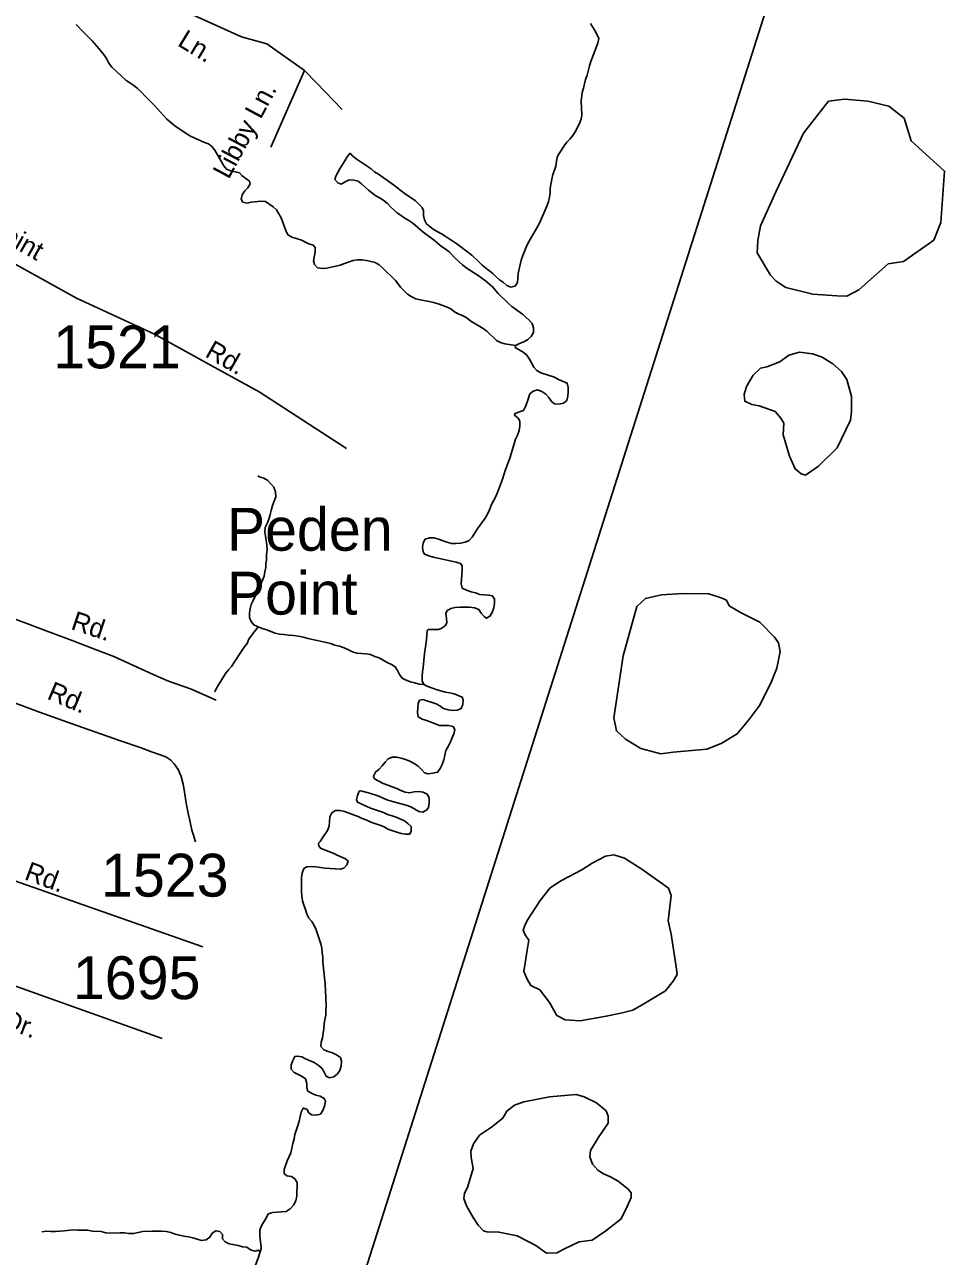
# Model space of a CAD drawing. Extents: x 1945482 to 2853149, y 66427 to 1015778.
# Drawn here: x 2341180 to 2344346, y 137065 to 141306 of the extents above; entities that cross this region are included whole.
import ezdxf

# ---------------------------------------------------------------- set-up
doc = ezdxf.new("R2010")
doc.units = 0
for name, color, linetype in [('Old_Level_10', 7, 'Continuous'), ('Old_Level_11', 7, 'Continuous'), ('Old_Level_21', 7, 'Continuous'), ('Old_Level_32', 7, 'Continuous'), ('Old_Level_35', 7, 'Continuous'), ('Old_Level_59', 7, 'Continuous'), ('Old_Level_60', 7, 'Continuous'), ('Old_Level_61', 7, 'Continuous'), ('Old_Level_63', 7, 'Continuous'), ('Old_Level_8', 7, 'Continuous')]:
    doc.layers.add(name, color=color, linetype=linetype)

msp = doc.modelspace()

# ---------------------------------------------------------------- linework, layer by layer
at = {"layer": 'Old_Level_32'}
for points in [[(2339737.8, 141261.7), (2339896.6, 141194.8), (2340154.8, 141078.6), (2340348.7, 140968.5), (2340489.8, 140894.3), (2340813, 140662.7), (2341055.8, 140532.1), (2341359.1, 140363.9), (2341626.7, 140239.6), (2341822.3, 140131.9), (2341987.2, 140041.5), (2342288.4, 139846.9)], [(2339413.7, 138958), (2339697.9, 138854.2), (2339855.9, 138797.4), (2340018.9, 138739.4), (2340183.4, 138686.6), (2340688.1, 138518.6), (2341793.6, 138130.8)], [(2339402.5, 138467.4), (2339826.8, 138341.1), (2339938, 138292.4), (2339955.9, 138292.4), (2340013.4, 138317.5), (2340053.3, 138352.2), (2340070.8, 138373), (2340082, 138376.2), (2341653.4, 137815)]]:
    msp.add_lwpolyline(points, dxfattribs=at)
at = {"layer": 'Old_Level_35'}
for points in [[(2341417.9, 141500.5), (2341773.6, 141332.7), (2341926.2, 141263.3), (2342014, 141240.1), (2342143.5, 141147.6), (2342185.1, 141105.9), (2342273, 141013.4)], [(2342143.5, 141147.6), (2342027.9, 140883.8)], [(2340917.3, 139328.7), (2341067.6, 139287.7), (2341187.8, 139244.5), (2341254.1, 139218.9), (2341344.4, 139185), (2341420.4, 139155.9), (2341486.7, 139129.9), (2341623, 139069), (2341675.5, 139045.2), (2341751.3, 139019.6), (2341839.9, 138980.1)], [(2341099.5, 138987.6), (2341231.7, 138938.4), (2341360.2, 138893.2), (2341509.9, 138840.7), (2341580.8, 138815.6), (2341616.8, 138802.6), (2341646.8, 138792.3), (2341666.7, 138784.9), (2341683, 138773.1), (2341694.9, 138761.1), (2341709.2, 138741.3), (2341719.3, 138717.1), (2341725.9, 138691.1), (2341730.2, 138664.6), (2341736.4, 138625.5), (2341744.2, 138585.8), (2341748.9, 138565.9), (2341756.1, 138532.4), (2341760.6, 138518.5), (2341768.9, 138492.5)]]:
    msp.add_lwpolyline(points, dxfattribs=at)
at = {"layer": 'Old_Level_59'}
for points in [[(2342870, 140201), (2342833.2, 140206.7), (2342818.7, 140211.5), (2342804.7, 140217.8), (2342770.7, 140250.5), (2342758, 140259.5), (2342716.2, 140284.9), (2342703.5, 140294.9), (2342689.7, 140303.1), (2342674.5, 140309.1), (2342659.7, 140316.7), (2342647, 140327.1), (2342632.5, 140334.5), (2342603.5, 140345), (2342588, 140349.3), (2342572.5, 140352.9), (2342541.7, 140358.1), (2342526.2, 140362.2), (2342511.2, 140369.4), (2342498, 140377.7), (2342486.2, 140388.8), (2342475.2, 140400.3), (2342456.2, 140424.4), (2342412, 140468.4), (2342400.7, 140479), (2342386.7, 140487.2), (2342356.5, 140494), (2342341.5, 140495.9), (2342325.7, 140495.5), (2342310.7, 140494), (2342280.7, 140483.6), (2342266.5, 140477.5), (2342220, 140467.7), (2342204, 140466.5), (2342188.7, 140468.9), (2342178.2, 140479.9), (2342174.7, 140492.4), (2342180.7, 140523), (2342180.7, 140538.8), (2342173.5, 140546.4), (2342159, 140551), (2342130.5, 140564.8), (2342114.7, 140569.8), (2342099.5, 140573.5), (2342086.5, 140582.1), (2342079.7, 140596.9), (2342063.7, 140641), (2342047, 140667.6), (2342036, 140678.3), (2342009.2, 140696.4), (2341992.7, 140698), (2341961, 140695), (2341945.5, 140691.6), (2341931, 140694.7), (2341925.5, 140704.4), (2341928.7, 140720), (2341937.7, 140733), (2341948.7, 140743.8), (2341956, 140757.1), (2341954, 140766.7), (2341929.5, 140785.6), (2341919.5, 140796), (2341889.5, 140802), (2341875.2, 140807.9), (2341865.5, 140819.4), (2341834.7, 140873.5), (2341825, 140885.9), (2341812.7, 140895.4), (2341799, 140900), (2341751.2, 140921.7), (2341736, 140930.8), (2341697, 140957.4), (2341670, 140980.4), (2341658, 140992.6), (2341627.5, 141027.3), (2341593, 141061.6), (2341582, 141073.5), (2341569.2, 141085.3), (2341556, 141096.3), (2341528.2, 141114.8), (2341480.2, 141159), (2341470.2, 141172.7), (2341463, 141186.8), (2341455, 141199.6), (2341436, 141223.8), (2341413.7, 141248.5), (2341379.5, 141282.7), (2341357.7, 141306.3)], [(2341984.5, 139232.3), (2341983.5, 139232.7), (2341969, 139239.6), (2341960.5, 139250.4), (2341954.7, 139264.5), (2341954, 139280.1), (2341956, 139295.6), (2341960.2, 139310), (2341966.5, 139323.8), (2341973.2, 139337.9), (2341988.2, 139364.5), (2341993.5, 139379.2), (2341999.5, 139393), (2342004.5, 139407.4), (2342006.5, 139422.4), (2342010, 139437.2), (2342010.2, 139452.2), (2342012.7, 139462.1), (2342013.2, 139481.7), (2342015.5, 139496.8), (2342014, 139513.4), (2342006.7, 139559.2), (2342008, 139574.8), (2342014.7, 139588.8), (2342020.5, 139603.6), (2342025.5, 139618.9), (2342028.7, 139633.5), (2342033.5, 139650.3), (2342044.5, 139680.1), (2342044.2, 139697.2), (2342038.2, 139713.4), (2342017.5, 139736.9), (2342004, 139744.4), (2341988.7, 139749.5), (2341982.5, 139752.2)], [(2341984.5, 139232.3), (2341961.2, 139202.6), (2341952.5, 139189.8), (2341946, 139175.5), (2341936.2, 139162.4), (2341927.2, 139148.7), (2341917.5, 139134.8), (2341891.7, 139096.6), (2341882.2, 139084.2), (2341871.5, 139072.4), (2341855, 139045.9), (2341847.2, 139032.6), (2341840, 139019.1), (2341835.2, 139008.4)], [(2342553.7, 139034.6), (2342538.7, 139035.2), (2342523.7, 139040.2), (2342508.5, 139043.7), (2342493.5, 139049.2), (2342479.7, 139055.7), (2342470.5, 139068.3), (2342464.2, 139082.3), (2342455.7, 139095.1), (2342442.7, 139103.1), (2342428.2, 139110.3), (2342400.5, 139126.1), (2342386, 139130.5), (2342370.5, 139137), (2342355.2, 139139.6), (2342339.5, 139140.5), (2342324, 139142.5), (2342309.2, 139146.3), (2342294.5, 139153.7), (2342279.5, 139159.9), (2342264.2, 139165.6), (2342248.2, 139169.5), (2342233, 139174.8), (2342218.5, 139179.2), (2342187.2, 139186.1), (2342170.5, 139189), (2342155.7, 139192.1), (2342139.5, 139197.1), (2342122.5, 139200.1), (2342106, 139202.3), (2342089.5, 139203.8), (2342072.5, 139205.9), (2342057.5, 139207.1), (2342042.5, 139210.7), (2342028, 139216), (2342013.7, 139222), (2341998, 139226.6), (2341984.5, 139232.3)], [(2341990.8, 137080), (2341985.5, 137086.5), (2341972.5, 137083.6), (2341958, 137088), (2341945.5, 137097.3), (2341930.2, 137097.9), (2341915.7, 137102.6), (2341884.7, 137108.9), (2341870.5, 137115), (2341861, 137125.3), (2341861.5, 137140.9), (2341852.5, 137150.8), (2341838.5, 137153.5), (2341826, 137144.9), (2341818, 137132), (2341805.2, 137121.9), (2341789.5, 137120.1), (2341774.2, 137124), (2341759.2, 137129), (2341744.2, 137132.4), (2341728.5, 137134.6), (2341713, 137138.1), (2341698.2, 137142.3), (2341683.7, 137147.1), (2341668, 137151.3), (2341651.5, 137152.3), (2341636.2, 137151.7), (2341619.2, 137152.6), (2341587, 137150.8), (2341570.7, 137147.5), (2341555.2, 137143.9), (2341538.7, 137144), (2341523.5, 137146.8), (2341507.5, 137146.8), (2341476, 137145), (2341460.2, 137146.1), (2341444.2, 137150.6), (2341413.5, 137152.3), (2341397, 137155.2), (2341380.2, 137155.2), (2341363.7, 137155.8), (2341347.5, 137157.1), (2341316.5, 137153.3), (2341301, 137152.5), (2341286, 137151.1), (2341271, 137151.1), (2341255.7, 137152.1), (2341241, 137149.6), (2341240, 137148.1)]]:
    msp.add_lwpolyline(points, dxfattribs=at)
at = {"layer": 'Old_Level_60'}
for points in [[(2342869, 140405.9), (2342877.2, 140418.4), (2342879.5, 140448.5), (2342889.7, 140495.3), (2342894.5, 140510.5), (2342906.2, 140540), (2342913, 140554.1), (2342921, 140568.5), (2342938, 140596), (2342952.5, 140622.8), (2342978.2, 140680.6), (2342983.2, 140695.2), (2342987, 140711.2), (2342989.2, 140727), (2342989.5, 140742.8), (2342995.2, 140774), (2342998.5, 140789.4), (2343004.5, 140804.5), (2343009, 140819), (2343010.5, 140834.7), (2343013, 140850), (2343019.7, 140862.3), (2343037, 140889), (2343046.5, 140901), (2343057, 140912), (2343067, 140924.2), (2343075.2, 140937), (2343090, 140965.9), (2343096.2, 140980.3), (2343098.2, 140995.4), (2343096, 141042.2), (2343098.7, 141072.4), (2343103.7, 141086.8), (2343111, 141117.2), (2343116, 141132.2), (2343124.2, 141163.7), (2343129, 141178.3), (2343153.7, 141242.4), (2343156.7, 141258.1), (2343144.7, 141281.7), (2343127.7, 141310.1)], [(2342870, 140201), (2342870, 140201.1), (2342883.7, 140208.4), (2342898, 140213.9), (2342911.7, 140222.1), (2342924, 140231.8), (2342931.5, 140245.6), (2342932.2, 140262), (2342927.5, 140277), (2342917, 140288.6), (2342893.5, 140308.8), (2342857, 140335.6), (2342844.2, 140346.3), (2342810.5, 140380.2), (2342791, 140403.3), (2342766.5, 140423.9), (2342741.2, 140442.3), (2342700, 140468.6), (2342687, 140478.8), (2342662.7, 140500.2), (2342641, 140523.1), (2342628, 140533.9), (2342615, 140542.3), (2342590.5, 140562.7), (2342551.2, 140592.9), (2342516, 140622.6), (2342503, 140631.2), (2342488.7, 140638.9), (2342462.2, 140657.8), (2342451.2, 140668.4), (2342439.5, 140678.1), (2342429, 140689.6), (2342417, 140700.7), (2342403.5, 140707.8), (2342389.2, 140716.7), (2342375.5, 140726.6), (2342363.5, 140736.1), (2342340.2, 140757.1), (2342328, 140766.7), (2342313, 140770.6), (2342297.2, 140770.9), (2342283, 140764.4), (2342269.5, 140756.9), (2342258, 140761), (2342248, 140772.1), (2342251.5, 140783.5), (2342266, 140811.4), (2342282.7, 140837.2), (2342290.5, 140851.1), (2342300.7, 140863.2), (2342309.2, 140853.8), (2342321.5, 140844.2), (2342373.2, 140809.3), (2342385, 140798.7), (2342398.2, 140790.8), (2342449.5, 140754.2), (2342486.5, 140725.6), (2342525.5, 140698.8), (2342548, 140676.7), (2342552.7, 140664.2), (2342553.5, 140648.9), (2342556.7, 140634.1), (2342563.5, 140620.4), (2342587.7, 140600.3), (2342615.2, 140585.8), (2342628.2, 140577.4), (2342641, 140568), (2342654.2, 140560.5), (2342668.2, 140551.1), (2342719, 140512), (2342743.5, 140489.4), (2342754.7, 140477.9), (2342766.5, 140468), (2342792, 140448.9), (2342803.2, 140437.6), (2342815, 140427.4), (2342828, 140417.9), (2342840.2, 140407.3), (2342853.7, 140402.2), (2342869, 140405.9)], [(2342984.7, 140021.6), (2342993.5, 140008.5), (2343004.2, 140000.6), (2343020, 139998.9), (2343035, 140002.3), (2343046.2, 140011.6), (2343050, 140026.4), (2343050.7, 140041.7), (2343050.7, 140056.8), (2343047.5, 140071.7), (2343018, 140084.6), (2343004, 140092.2), (2342957.2, 140106.6), (2342942.7, 140114.8), (2342932.5, 140126.1), (2342918, 140154.2), (2342909, 140167.7), (2342896.5, 140178.3), (2342882, 140185.9), (2342868.5, 140194.6), (2342870, 140201)], [(2342553.7, 139034.6), (2342548.5, 139046.7), (2342548.5, 139061.8), (2342549.5, 139077.7), (2342551.5, 139093), (2342556.2, 139140.3), (2342561.2, 139172.1), (2342563.2, 139188.8), (2342566, 139220.4), (2342569.2, 139223.1), (2342604.7, 139223.5), (2342614.5, 139227.3), (2342628, 139236.5), (2342633, 139246.9), (2342632.2, 139262.3), (2342630, 139277.4), (2342633, 139287.2), (2342647, 139295.8), (2342662.5, 139299.3), (2342678, 139300.1), (2342695.2, 139300), (2342711.5, 139300.4), (2342728.5, 139298.4), (2342743.2, 139291.9), (2342752, 139279.1), (2342762.2, 139267.8), (2342770.5, 139262.4), (2342782, 139269), (2342790, 139282.4), (2342795.7, 139297.8), (2342797, 139314), (2342797, 139329.1), (2342789.5, 139339.8), (2342778.2, 139342.1), (2342762.2, 139342.2), (2342746.5, 139344.1), (2342732.5, 139350.1), (2342717.2, 139353.6), (2342701.5, 139358.7), (2342686.5, 139365.4), (2342682.5, 139380.1), (2342683.5, 139395.1), (2342685.5, 139411.5), (2342686.5, 139427.3), (2342685.7, 139443.1), (2342680.5, 139450.3), (2342665.2, 139455.7), (2342649.2, 139458.8), (2342634.2, 139462.6), (2342602.5, 139468.5), (2342586.2, 139472.6), (2342571, 139477.2), (2342556.5, 139483.1), (2342551.5, 139490.6), (2342549.7, 139506.2), (2342552, 139521.7), (2342559, 139534.6), (2342573.5, 139539.5), (2342589.2, 139538.7), (2342604.5, 139533.9), (2342633.2, 139523.9), (2342649.2, 139519.4), (2342665.5, 139519.5), (2342680.5, 139520.4), (2342696.5, 139524.2), (2342710.5, 139530.3), (2342721.2, 139541.6), (2342737.5, 139568.4), (2342765, 139606.7), (2342773.2, 139620.4), (2342780, 139634.9), (2342786.2, 139650.9), (2342793.5, 139666.1), (2342800.5, 139679.4), (2342807.7, 139695.1), (2342824.7, 139741.1), (2342834, 139770.8), (2342840, 139785.5), (2342851.7, 139816.4), (2342861, 139847.4), (2342864.7, 139862.5), (2342869.5, 139878.6), (2342876.5, 139892.6), (2342882, 139908), (2342884.7, 139923.5), (2342884.2, 139940.3), (2342878.5, 139951), (2342866.2, 139961.4), (2342868.7, 139967.1), (2342883, 139973.1), (2342897.7, 139977.4), (2342903.7, 139991.6), (2342910.2, 140005.6), (2342919, 140034.7), (2342930.7, 140044), (2342946, 140048.2), (2342960.7, 140042.8), (2342974.5, 140033.8), (2342984.7, 140021.6)], [(2342550.7, 138982.2), (2342596.7, 138967.9), (2342609.7, 138960.2), (2342622.5, 138951), (2342637.5, 138946.7), (2342653.5, 138944), (2342669, 138945.2), (2342683, 138951.5), (2342688.5, 138965.3), (2342689.7, 138981.1), (2342686.5, 138990.2), (2342672.7, 138996.3), (2342658.5, 139002), (2342643, 139004.9), (2342627.7, 139008.2), (2342597, 139016.4), (2342567.7, 139027), (2342554, 139033.8), (2342553.7, 139034.6)], [(2342573, 138626.5), (2342572.7, 138643.4), (2342566.2, 138656), (2342552.2, 138663.5), (2342536, 138666.1), (2342520.5, 138664.1), (2342505.2, 138660.9), (2342490.2, 138663.6), (2342475, 138669.3), (2342461.2, 138675.6), (2342445.5, 138682.3), (2342430, 138687), (2342414.5, 138693.1), (2342399, 138701.2), (2342384.5, 138709.6), (2342380.5, 138718.9), (2342387.7, 138732.7), (2342400, 138743), (2342410.5, 138754.4), (2342421, 138766.5), (2342432, 138777.9), (2342445, 138784.2), (2342461, 138784), (2342476, 138781), (2342491.5, 138775.6), (2342506, 138770), (2342521, 138762.3), (2342535, 138752.9), (2342546, 138741.4), (2342556, 138729.8), (2342569, 138726.2), (2342585.2, 138728.6), (2342601.5, 138732), (2342610.7, 138744.5), (2342617.7, 138758.9), (2342623.2, 138774.9), (2342626.5, 138791.2), (2342630.5, 138806.5), (2342638.2, 138820.1), (2342645, 138834.2), (2342651.2, 138848.5), (2342657, 138863.8), (2342660.5, 138879.5), (2342655, 138889.6), (2342639.5, 138893), (2342608.5, 138892.6), (2342593.2, 138898.1), (2342579.5, 138904.5), (2342563.5, 138909.8), (2342549, 138915.1), (2342534.5, 138923), (2342532.5, 138938.2), (2342534.7, 138968.8), (2342539.7, 138979.9), (2342550.7, 138982.2)], [(2342210, 137849.1), (2342211.5, 137865.4), (2342214, 137880.9), (2342217.5, 137895.9), (2342217.5, 137911), (2342218.5, 137926.2), (2342217.5, 137956.6), (2342215, 138002.7), (2342207, 138079), (2342206.2, 138095.5), (2342204.7, 138110.6), (2342203, 138126.2), (2342200, 138141.7), (2342184.2, 138189.2), (2342176.7, 138203.9), (2342168.7, 138217.9), (2342159, 138229.5), (2342152, 138243.6), (2342147, 138259.1), (2342141.5, 138274.1), (2342136.7, 138289.7), (2342134.7, 138305.1), (2342133.7, 138321.1), (2342133.2, 138336.2), (2342133.7, 138352.7), (2342133.7, 138369.3), (2342135.2, 138385), (2342140.7, 138400.1), (2342151.5, 138406.6), (2342166.7, 138408), (2342182.2, 138406.7), (2342215.2, 138402.3), (2342249.2, 138399.1), (2342266.5, 138398.1), (2342279, 138401.8), (2342289.7, 138412.8), (2342293.7, 138426), (2342285.2, 138433.6), (2342256.2, 138446.2), (2342242, 138453.1), (2342212.2, 138464.6), (2342198.5, 138471), (2342192.5, 138479), (2342191.7, 138487.5), (2342197.2, 138493.1), (2342205.2, 138506.1), (2342223, 138531.3), (2342228.2, 138546.2), (2342230, 138562.4), (2342230.5, 138578), (2342237.7, 138592.5), (2342250.5, 138600.2), (2342266, 138600), (2342281.5, 138596.6), (2342297, 138591.3), (2342312.2, 138585), (2342328.2, 138579.5), (2342342.5, 138573.1), (2342357.7, 138566.9), (2342372, 138560.4), (2342402.7, 138549.3), (2342417.2, 138543.6), (2342430.7, 138536.1), (2342461.2, 138525.7), (2342476, 138521.2), (2342490.7, 138518.3), (2342506, 138519), (2342511, 138529.2), (2342510.5, 138545.2), (2342499.5, 138555.4), (2342487.7, 138565.1), (2342459.5, 138576.9), (2342445, 138582), (2342429.2, 138587.1), (2342415.5, 138593), (2342401.2, 138598.5), (2342370.2, 138608.5), (2342340.5, 138622.1), (2342326.5, 138628.9), (2342323, 138636.7), (2342325.5, 138651.8), (2342331.2, 138666.8), (2342337.5, 138668.5), (2342366.7, 138659.9), (2342382.5, 138655.8), (2342399.5, 138650), (2342414.7, 138642.9), (2342430.5, 138636.3), (2342446.5, 138631.4), (2342493.7, 138618.3), (2342509, 138612.7), (2342523.2, 138605.3), (2342536.7, 138596.6), (2342551.2, 138595.1), (2342565, 138602.4), (2342570.2, 138610.7), (2342573, 138626.5)], [(2341990.8, 137080), (2341994, 137092.1), (2341993.5, 137107.6), (2341991.2, 137123.8), (2341990.2, 137140.5), (2341990, 137157), (2341995.7, 137170.9), (2342003.7, 137183.9), (2342011.5, 137197.3), (2342019, 137211.7), (2342034, 137216.5), (2342064.7, 137218.4), (2342080.5, 137220), (2342094.2, 137229), (2342105.2, 137241.6), (2342113.2, 137256.4), (2342116.7, 137272.7), (2342117.2, 137287.7), (2342118.5, 137304.3), (2342118.2, 137319.4), (2342109.7, 137332.1), (2342098.5, 137340), (2342082.7, 137342.1), (2342073.2, 137350.2), (2342073.5, 137363.9), (2342083.5, 137394.3), (2342097, 137422.1), (2342103.5, 137454.4), (2342107.5, 137470.4), (2342110.5, 137485.2), (2342120.5, 137515.7), (2342124.7, 137530.6), (2342132.5, 137561.6), (2342139.2, 137575.8), (2342151, 137571.6), (2342158.7, 137559), (2342167.7, 137552.6), (2342183.2, 137551.8), (2342198.2, 137555.3), (2342207.2, 137567.9), (2342212.5, 137582.8), (2342216.2, 137599.5), (2342211.7, 137609), (2342198, 137616.9), (2342182.5, 137620.8), (2342168, 137627), (2342154.7, 137634.1), (2342152, 137645.6), (2342151.5, 137661), (2342147, 137676.4), (2342135.7, 137684.9), (2342108.5, 137698.3), (2342097.5, 137710.3), (2342098.2, 137725.3), (2342103, 137739.6), (2342109.7, 137753.9), (2342118.7, 137754.9), (2342134, 137752.3), (2342147.2, 137745.5), (2342176.7, 137732.7), (2342190.2, 137724.1), (2342203, 137713), (2342210.7, 137699.9), (2342218.5, 137685.7), (2342229.2, 137680.4), (2342245, 137683.8), (2342257, 137693.3), (2342265.7, 137705.6), (2342270.2, 137720.9), (2342270.7, 137736.8), (2342267, 137749.9), (2342254.2, 137759.2), (2342240.2, 137766.3), (2342225.5, 137770.4), (2342210.2, 137776.1), (2342199.2, 137788.1), (2342201.2, 137803), (2342205, 137817.9), (2342207.7, 137833.2), (2342210, 137849.1)], [(2341836.7, 136779.7), (2341849.7, 136828.3), (2341852.5, 136844.6), (2341856, 136861.1), (2341862, 136876.3), (2341868.5, 136890.9), (2341874.5, 136905.5), (2341880.7, 136921.7), (2341888, 136936.3), (2341898.5, 136948.4), (2341917.2, 136974.2), (2341941.7, 136993.2), (2341952.7, 137004.1), (2341964, 137017.4), (2341973.2, 137031.3), (2341980, 137047.2), (2341985.5, 137062.4), (2341990, 137077.1), (2341990.8, 137080)]]:
    msp.add_lwpolyline(points, dxfattribs=at)
at = {"layer": 'Old_Level_61'}
for points in [[(2344010.5, 140371.4), (2343975.7, 140372), (2343893.2, 140377.6), (2343800, 140400.4), (2343766.7, 140423), (2343747.7, 140443.6), (2343701.7, 140519.8), (2343704, 140563.1), (2343712.5, 140613.1), (2343766.7, 140732.6), (2343861.2, 140931.6), (2343947.5, 141042.2), (2344002.5, 141049.7), (2344082.5, 141041.8), (2344155.2, 141024.7), (2344207, 140983.2), (2344231.7, 140905.3), (2344345.9, 140801.7), (2344333.7, 140624.7), (2344309.3, 140563.7), (2344205.6, 140490.4), (2344152, 140482), (2344051, 140392.4), (2344010.5, 140371.4)], [(2343868.5, 139754.5), (2343853.2, 139759.7), (2343832, 139776.1), (2343812.7, 139820.4), (2343790.7, 139893.2), (2343793.2, 139934.1), (2343782.5, 139951.3), (2343763, 139973.9), (2343708.2, 139993.3), (2343683, 139997.8), (2343658.7, 140009.2), (2343656.7, 140032.4), (2343664.7, 140060.4), (2343687.7, 140099), (2343713.2, 140122.9), (2343735.2, 140128.2), (2343780, 140144.5), (2343810.2, 140167.3), (2343847.7, 140178.6), (2343892.5, 140172.4), (2343925.5, 140160.4), (2343961.7, 140137.7), (2343992.2, 140111.6), (2344010.5, 140084), (2344026, 140025.1), (2344026.2, 139973.4), (2344022.5, 139944.4), (2343977.5, 139848.8), (2343913.2, 139785.2), (2343868.5, 139754.5)], [(2343370, 138795.8), (2343300.7, 138814), (2343248, 138845.7), (2343217.2, 138874.3), (2343208.7, 138919.4), (2343240.2, 139133.2), (2343287.2, 139302.7), (2343316.7, 139330.3), (2343372.5, 139342.8), (2343446.5, 139347.3), (2343535, 139346.2), (2343578.2, 139332.2), (2343595.5, 139324.6), (2343605.2, 139305.3), (2343644, 139281.4), (2343710.7, 139248.4), (2343761.7, 139197.2), (2343774.7, 139177.4), (2343781, 139147.2), (2343769, 139090.3), (2343751, 139044.7), (2343710.7, 138963), (2343672.5, 138912.1), (2343633.2, 138864), (2343578.2, 138831), (2343528.7, 138811.7), (2343413, 138801.5), (2343370, 138795.8)], [(2343092.2, 137875.8), (2343041.2, 137879.2), (2343012.2, 137894.9), (2342986.7, 137939.5), (2342954, 137982.7), (2342922.5, 137997.5), (2342910, 138020.2), (2342898.2, 138046.4), (2342910.2, 138119.2), (2342915.2, 138154.4), (2342903, 138172.6), (2342895.7, 138188.5), (2342902.2, 138204.5), (2342910.2, 138221.5), (2342955.2, 138290.9), (2342989.2, 138334.1), (2343028, 138359.3), (2343098.2, 138395.5), (2343133.5, 138419.4), (2343179.5, 138443.3), (2343208.7, 138447.7), (2343245, 138436.4), (2343304.5, 138397.8), (2343396.7, 138333), (2343405.2, 138307.7), (2343395.5, 138220.4), (2343405.2, 138175), (2343423.2, 138062.3), (2343425.7, 138036.1), (2343413, 138012.9), (2343385.7, 137979.3), (2343311.7, 137934.9), (2343274.2, 137913.3), (2343232.2, 137902.3), (2343182, 137891.7), (2343092.2, 137875.8)], [(2342976.7, 137076.8), (2342940, 137102.5), (2342875.7, 137135.5), (2342812.7, 137149.1), (2342771.5, 137150.3), (2342759.2, 137153.7), (2342741, 137172.6), (2342724.2, 137199.2), (2342701.2, 137239), (2342691.5, 137264), (2342694, 137283.2), (2342704.7, 137302.6), (2342724.2, 137367.5), (2342717, 137406.1), (2342715.7, 137427.7), (2342725.2, 137452.7), (2342746, 137482.3), (2342787.2, 137509.6), (2342826, 137541.5), (2342839.5, 137565.3), (2342866.7, 137585.4), (2342898.7, 137597.2), (2342987.2, 137614.2), (2343079, 137622.2), (2343106.2, 137614.2), (2343148.7, 137593.8), (2343181.5, 137566.5), (2343189, 137548.5), (2343188.7, 137524.4), (2343154.7, 137473.2), (2343128, 137430), (2343126.2, 137408.5), (2343135.2, 137382.2), (2343153.5, 137361.8), (2343173.2, 137349.5), (2343197.2, 137339), (2343223.7, 137324.2), (2343257.7, 137297), (2343267.5, 137284.4), (2343267.7, 137268.4), (2343254.2, 137236.7), (2343233.5, 137194.6), (2343180.2, 137153.7), (2343134, 137120.7), (2343089.2, 137115), (2343043.2, 137093.4), (2343011.7, 137077.5), (2342976.7, 137076.8)]]:
    msp.add_lwpolyline(points, dxfattribs=at)
at = {"layer": 'Old_Level_63'}
msp.add_line((2341395.3, 134004.6), (2343900.4, 141886.2), dxfattribs=at)

# ---------------------------------------------------------------- texts
at = {"layer": 'Old_Level_10'}
for s, rotation, p in [('Ln.', 328.7392, (2341703, 141235.5)), ('Libby Ln.', 61.9489, (2341882.7, 140770.6)), ('Rd.', 341.5919, (2341336.2, 139225.7)), ('Rd.', 337.0599, (2341253.7, 138985.9))]:
    msp.add_text(s, height=65.62, rotation=rotation, dxfattribs=at).set_placement(p)
at = {"layer": 'Old_Level_11'}
for s, rotation, p in [('Point', 330.3941, (2341047.7, 140591)), ('Rd.', 330.3941, (2341797.6, 140164.9)), ('Rd.', 339.6549, (2341176, 138364.3)), ('Dr.', 339.1937, (2341099.9, 137856.2))]:
    msp.add_text(s, height=65.62, rotation=rotation, dxfattribs=at).set_placement(p)
at = {"layer": 'Old_Level_21'}
for s, p in [('Peden', (2341876.1, 139494.6)), ('Point', (2341876.1, 139274.7))]:
    msp.add_text(s, height=147.64, dxfattribs=at).set_placement(p)
at = {"layer": 'Old_Level_8'}
for s, p in [('1521', (2341278.5, 140122.5)), ('1523', (2341443.1, 138303.8)), ('1695', (2341346.3, 137950.8))]:
    msp.add_text(s, height=147.64, dxfattribs=at).set_placement(p)

doc.saveas('drawing.dxf')
